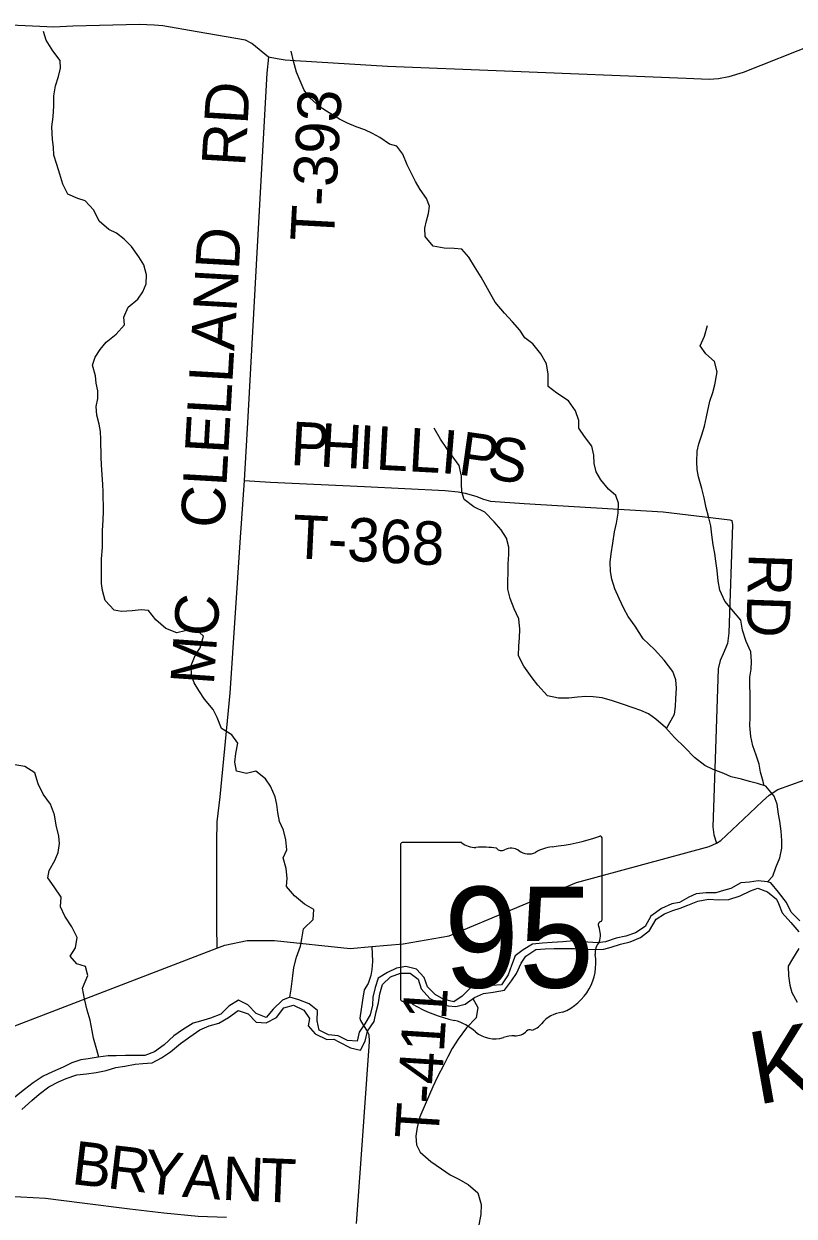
# Model space of a CAD drawing. Extents: x 1759416 to 2214760, y 252598 to 1116833.
# Drawn here: x 1935568 to 1940879, y 896318 to 904537 of the extents above; entities that cross this region are included whole.
import ezdxf

# ---------------------------------------------------------------- set-up
doc = ezdxf.new("R2010")
doc.units = 0
for name, color, linetype in [('GM_X_Major_River', 7, 'Continuous'), ('GM_X_Major_River_Text', 7, 'Continuous'), ('GM_X_Minor_River', 7, 'Continuous'), ('GM_X_State_Location', 7, 'Continuous'), ('GM_X_State_Route', 7, 'Continuous'), ('GM_X_State_Shield', 7, 'Continuous'), ('GM_X_Township_Road', 7, 'Continuous'), ('GM_X_Township_Road_Text', 7, 'Continuous')]:
    doc.layers.add(name, color=color, linetype=linetype)

msp = doc.modelspace()

# ---------------------------------------------------------------- linework, layer by layer
at = {"layer": 'GM_X_Major_River'}
for points in [[(1940694.7, 898622.8), (1940630.6, 898629), (1940570.5, 898621.2), (1940510.4, 898615.3), (1940442.1, 898575.5), (1940392, 898561.6), (1940339.9, 898545.7), (1940271.8, 898545.9), (1940203.7, 898540.2), (1940153.5, 898516.2), (1940089.3, 898480.4), (1940035.2, 898470.5), (1939964.9, 898438.7), (1939890.6, 898386.8), (1939852.2, 898314.7), (1939786, 898270.8), (1939717.8, 898247), (1939651.6, 898235.2), (1939577.4, 898209.3), (1939525.3, 898201.5), (1939457.2, 898205.7), (1939403.2, 898215.9), (1939335.1, 898214.1), (1939285, 898208.3), (1939210.9, 898204.5), (1939144.8, 898198.7), (1939074.7, 898192.9), (1939010.4, 898153), (1938956.2, 898113.1)], [(1940917.8, 898353.3), (1940858, 898413.6), (1940826.2, 898479.9), (1940770.5, 898552.3), (1940718.7, 898614.7), (1940694.7, 898622.8)], [(1939028.3, 898110.9), (1939098.6, 898156.8), (1939162.7, 898160.5), (1939224.8, 898162.3), (1939296.9, 898162.1), (1939364.9, 898161.9), (1939431, 898155.7), (1939567.2, 898159.2), (1939617.3, 898173.1), (1939681.5, 898192.9), (1939749.6, 898208.7), (1939819.9, 898238.6), (1939882.2, 898286.5), (1939926.6, 898364.6), (1939984.8, 898402.5), (1940043, 898424.4), (1940093.1, 898440.2), (1940145.3, 898462.1), (1940215.5, 898490), (1940287.6, 898503.8), (1940359.7, 898499.5), (1940429.8, 898501.3), (1940506, 898527.1), (1940578.3, 898561), (1940628.4, 898578.8), (1940694.4, 898554.6), (1940758.2, 898502.2)], [(1940758.2, 898502.2), (1940772.1, 898474.1), (1940795.9, 898407.8), (1940855.7, 898341.4), (1940911.4, 898277.1)], [(1938956.2, 898113.1), (1938929.9, 898045), (1938907.5, 897980.9), (1938861.2, 897912.9), (1938795.1, 897907.1), (1938725, 897903.3), (1938652.8, 897895.5), (1938590.5, 897833.5), (1938532.2, 897795.7), (1938464.2, 897811.9), (1938404.3, 897846.2), (1938350.5, 897898.5), (1938328.7, 897962.8), (1938274.9, 898021.1), (1938202.9, 898039.4), (1938136.8, 898027.6), (1938076.5, 897997.7), (1938010.3, 897957.8), (1937990, 897893.7), (1937973.7, 897827.6), (1937971.4, 897771.4), (1937955.1, 897705.3), (1937918.8, 897643.3), (1937880.5, 897585.2), (1937866.2, 897525.1), (1937800.1, 897529.3), (1937734.2, 897561.7), (1937668.1, 897567.9), (1937604.2, 897600.2), (1937590.4, 897664.4), (1937592.8, 897734.6), (1937534.9, 897780.9), (1937464.9, 897809.2), (1937400.9, 897827.5), (1937350.8, 897807.6), (1937286.4, 897743.6), (1937238.1, 897687.6), (1937170.1, 897713.9), (1937112.3, 897774.3), (1937048.4, 897806.6), (1936982.1, 897764.7), (1936925.8, 897710.7), (1936855.6, 897682.9), (1936785.4, 897663), (1936735.3, 897649.2), (1936663, 897603.3), (1936602.7, 897561.4), (1936536.4, 897499.4), (1936468, 897449.5), (1936401.9, 897425.7), (1936269.7, 897426.1), (1936203.6, 897422.3), (1936149.5, 897422.5), (1936079.4, 897412.7), (1936011.2, 897402.9), (1935961.2, 897395), (1935899, 897375.2), (1935838.8, 897345.3), (1935766.5, 897313.5), (1935700.3, 897281.6), (1935632, 897237.7), (1935571.7, 897189.8), (1935505.4, 897137.8)], [(1935555.1, 897053.4), (1935623.5, 897115.4), (1935673.7, 897159.3), (1935740, 897209.3), (1935806.3, 897243.1), (1935860.5, 897267), (1935932.7, 897292.9), (1936000.8, 897298.7), (1936066.9, 897308.5), (1936135.1, 897322.3), (1936201.2, 897342.1), (1936265.4, 897351.9), (1936335.5, 897365.7), (1936389.6, 897369.6), (1936453.7, 897375.4), (1936517.9, 897409.2), (1936578.2, 897451.2), (1936648.5, 897507.1), (1936712.8, 897555), (1936781.1, 897602.9), (1936845.3, 897628.8), (1936913.5, 897648.6), (1936979.8, 897686.5), (1937046.1, 897736.4), (1937114, 897712.1), (1937169.9, 897655.8), (1937239.9, 897649.5), (1937310.2, 897687.4), (1937360.5, 897753.4), (1937426.7, 897771.2), (1937498.7, 897738.9), (1937538.4, 897680.6), (1937528.2, 897630.5), (1937576, 897574.2), (1937656.8, 897534.7), (1937706, 897537.7), (1937740.6, 897519), (1937819.9, 897477.1), (1937889.9, 897462.9), (1937922.3, 897524.9), (1937936.6, 897593.1), (1937982.9, 897659.1), (1937997.2, 897725.2), (1938013.5, 897787.3), (1938021.8, 897851.5), (1938040.1, 897913.6), (1938096.4, 897967.6), (1938164.6, 897993.4), (1938232.7, 897993.2), (1938286.6, 897950.9), (1938308.3, 897884.6), (1938366.1, 897818.3), (1938430.1, 897785.9), (1938494.1, 897767.7), (1938546.1, 897763.5), (1938610.3, 897779.3), (1938674.6, 897825.3), (1938736.8, 897853.1), (1938804.9, 897862.9), (1938881, 897874.7), (1938929.4, 897940.7), (1938963.7, 897990.8), (1938998, 898060.8), (1939028.3, 898110.9)], [(1940910.9, 898162.8), (1940866.6, 898090.7), (1940838.3, 898040.7), (1940840, 897974.5), (1940849.7, 897910.3), (1940863.5, 897860.1), (1940899.3, 897791.8)]]:
    msp.add_lwpolyline(points, dxfattribs=at)
at = {"layer": 'GM_X_Minor_River'}
for points in [[(1935836, 903432.9), (1935815.3, 903500.9), (1935794.6, 903568.8), (1935775.9, 903632.8), (1935771.4, 903686.9), (1935764.9, 903741), (1935760, 903827.2), (1935771.3, 903897.5), (1935774.6, 903971.8), (1935773.9, 904041.9), (1935787.3, 904110.3), (1935806.7, 904174.7), (1935820.1, 904231), (1935819.6, 904285.1), (1935766.8, 904350.7), (1935722, 904424.4), (1935703.4, 904484.4)], [(1939998.1, 899679.2), (1940054.7, 899777.6), (1940060.1, 899831.8), (1940063.6, 899886), (1940066.9, 899958.2), (1940064.3, 900014.4), (1940043.7, 900072.3), (1939982.8, 900151.8), (1939916, 900223.3), (1939839.1, 900296.6), (1939782.1, 900384.3), (1939735.4, 900451.9), (1939704.8, 900507.7), (1939672, 900575.6), (1939643.3, 900641.4), (1939622.6, 900709.4), (1939612.1, 900761.4), (1939611.4, 900825.6), (1939616.9, 900883.8), (1939628.2, 900958.1), (1939641.4, 901034.5), (1939654.9, 901094.8), (1939666.2, 901165.1), (1939667.5, 901233.3), (1939649, 901285.3), (1939598.4, 901328.8), (1939545.7, 901394.4), (1939513.1, 901448.2), (1939500.5, 901506.2), (1939497.9, 901564.4), (1939485.3, 901626.4), (1939432.5, 901692), (1939393.9, 901749.7), (1939395.3, 901803.9), (1939372.7, 901869.8), (1939323.9, 901939.5), (1939243.2, 901990.7), (1939182.6, 902036.2), (1939183.8, 902122.4), (1939171, 902194.5), (1939132.3, 902262.3), (1939077.5, 902331.8), (1939023, 902373.4), (1938988.4, 902425.1), (1938937.7, 902482.7), (1938881, 902542.2), (1938818.1, 902619.8), (1938787.6, 902671.6), (1938752.9, 902733.4), (1938722.2, 902791.2), (1938675.4, 902864.9), (1938636.7, 902928.6), (1938588.1, 902984.2), (1938533.9, 902987.6), (1938465.8, 902990.9), (1938389.5, 903004.1), (1938334.7, 903071.7), (1938332.1, 903129.8), (1938343.6, 903180.1), (1938357.2, 903230.3), (1938364.7, 903280.6), (1938344.1, 903332.5), (1938301.4, 903396.2), (1938268.8, 903450), (1938238.2, 903509.8), (1938211.6, 903565.7), (1938180.8, 903639.5), (1938140.1, 903695.2), (1938089.9, 903708.7), (1938023.3, 903754.1), (1937973, 903781.6), (1937918.6, 903807.1), (1937860.3, 903828.5), (1937799.9, 903851.9), (1937743.5, 903881.3), (1937672.9, 903924.7), (1937610.4, 903962.1), (1937539.6, 904027.5), (1937501, 904081.2), (1937472.4, 904145.1), (1937447.7, 904205), (1937426.9, 904280.9), (1937412.2, 904349)], [(1937400.9, 897827.5), (1937412, 897883), (1937423.1, 897975.4), (1937430.5, 898031.6), (1937447.9, 898102), (1937475.2, 898178.5), (1937484.7, 898228.8), (1937496, 898299.1), (1937563.5, 898362), (1937566.9, 898432.3), (1937502.4, 898467.6), (1937433.7, 898525), (1937378.9, 898590.6), (1937384.4, 898648.8), (1937375.7, 898714.9), (1937356.9, 898788.9), (1937382.4, 898843.4), (1937373.8, 898911.4), (1937359, 898979.5), (1937330.4, 899037.3), (1937319.8, 899101.4), (1937313.2, 899155.4), (1937300.7, 899207.5), (1937267.9, 899281.3), (1937233.3, 899333.1), (1937166.7, 899384.5), (1937102.7, 899369.7), (1937034.4, 899385), (1937023.8, 899447), (1937029.2, 899507.3), (1937042.5, 899579.6), (1937001.9, 899635.3), (1936931.3, 899680.7), (1936900.5, 899756.5), (1936873.9, 899810.4), (1936813, 899881.9), (1936774.4, 899941.7), (1936741.8, 899993.4), (1936723.3, 900045.4), (1936720.6, 900113.5), (1936749.9, 900182), (1936783.5, 900236.6), (1936806.8, 900315), (1936754.2, 900364.6), (1936680.1, 900351.8), (1936622.1, 900339.1), (1936547.7, 900368.3), (1936477, 900429.7), (1936428.2, 900493.3), (1936378.1, 900496.8), (1936314, 900490.1), (1936241.9, 900485.3), (1936189.7, 900494.7), (1936128.9, 900562.2), (1936110.2, 900630.2), (1936103.7, 900680.3), (1936102.6, 900796.6), (1936104.1, 900848.7), (1936109.3, 900927), (1936110.8, 900981.2), (1936110.1, 901045.3), (1936115.5, 901115.6), (1936116.9, 901177.8), (1936115.5, 901310.2), (1936113, 901362.3), (1936108.4, 901428.4), (1936103.7, 901496.5), (1936101.1, 901550.7), (1936099.9, 901673), (1936097.4, 901727.1), (1936086.9, 901777.1), (1936072.2, 901839.1), (1936065.6, 901899.2), (1936079.1, 901953.5), (1936078.6, 902007.7), (1936066, 902059.7), (1936061.5, 902109.8), (1936040.8, 902183.7), (1936060.3, 902240.1), (1936093.8, 902292.6), (1936135.4, 902343.2), (1936205, 902398.2), (1936262.5, 902463), (1936258, 902515.1), (1936287.3, 902583.6), (1936352.9, 902640.5), (1936388.5, 902691), (1936412, 902745.4), (1936413.4, 902807.6), (1936394.7, 902875.6), (1936360, 902931.4), (1936311.3, 903003), (1936258.7, 903052.6), (1936206.1, 903094.1), (1936153.8, 903119.6), (1936087.1, 903177), (1936050.3, 903252.8), (1935991.5, 903318.3), (1935941.2, 903333.8), (1935870.8, 903363.1), (1935836, 903432.9)], [(1940673.4, 899285), (1940666.5, 899315.1), (1940647.8, 899379.1), (1940637.2, 899433.1), (1940616.6, 899495), (1940593.9, 899559), (1940581.2, 899625), (1940574.5, 899701.1), (1940575.9, 899755.3), (1940574.9, 899861.6), (1940576.3, 899919.8), (1940573.8, 899973.9), (1940573.2, 900034.1), (1940582.7, 900088.3), (1940586.1, 900142.5), (1940579.5, 900208.6), (1940548.7, 900280.5), (1940523.9, 900356.4), (1940511.2, 900426.5), (1940448.3, 900500), (1940401.7, 900557.6), (1940366.9, 900633.4), (1940354.2, 900697.5), (1940347.5, 900769.6), (1940338.8, 900833.7), (1940332.3, 900885.8), (1940321.7, 900945.8), (1940311, 901013.9), (1940304.4, 901076), (1940289.7, 901142), (1940273.1, 901200), (1940258.4, 901270), (1940241.7, 901334), (1940218.9, 901414), (1940210.3, 901466), (1940207.8, 901518.1), (1940211.1, 901592.4), (1940222.6, 901642.6), (1940242, 901705), (1940261.5, 901763.4), (1940274.9, 901827.7), (1940297.9, 901936.3), (1940317.3, 901996.7), (1940332.8, 902049), (1940348, 902139.4), (1940329.2, 902209.4), (1940270.6, 902262.9), (1940232, 902316.6), (1940261.4, 902385.1), (1940280.7, 902457.5)], [(1940694.7, 898622.8), (1940733, 898662), (1940752.5, 898722.4), (1940779.9, 898788.9), (1940793.2, 898855.2), (1940794.7, 898907.4), (1940790.1, 898971.5), (1940781.4, 899039.6), (1940770.9, 899089.6), (1940762.2, 899157.7), (1940741.6, 899213.7), (1940684.8, 899281.2), (1940626.5, 899300.6), (1940570.3, 899314), (1940516, 899329.5), (1940445.7, 899346.7), (1940395.4, 899368.2), (1940320.9, 899397.5), (1940262.5, 899424.9), (1940191.9, 899480.3), (1940125.1, 899547.7), (1940054.2, 899617.2), (1939991.4, 899686.6), (1939924.7, 899744.1), (1939874.3, 899779.6), (1939821.9, 899803.1), (1939769.6, 899822.6), (1939695.2, 899847.8), (1939626.9, 899871.1), (1939554.5, 899890.4), (1939494.3, 899897.7), (1939442.2, 899901.2), (1939386.2, 899894.5), (1939326.1, 899889.8), (1939253.9, 899889), (1939179.6, 899904.2), (1939110.8, 899977.7), (1939072.2, 900029.4), (1939015.3, 900109), (1938978.5, 900180.8), (1938979.8, 900249), (1938985.3, 900301.2), (1938988.7, 900365.4), (1938982, 900435.5), (1938949.2, 900505.3), (1938920.5, 900575.2), (1938905.8, 900641.2), (1938905.3, 900697.4), (1938906.7, 900753.6), (1938908.1, 900815.8), (1938911.5, 900880), (1938911, 900930.1), (1938896.3, 900992.1), (1938859.7, 901049.9), (1938811.1, 901103.5), (1938746.3, 901170.9), (1938671.7, 901208.2), (1938605.1, 901257.6), (1938588.6, 901311.6), (1938586, 901367.7), (1938585.5, 901419.9), (1938568.7, 901491.9), (1938532.2, 901543.6), (1938485.4, 901609.3), (1938440.7, 901674.9), (1938397.8, 901750.7)], [(1936085.7, 897413.6), (1936071.4, 897465), (1936048.5, 897544.9), (1936038, 897595), (1936025.3, 897669), (1936004.5, 897737), (1935985.7, 897815), (1935973, 897889.1), (1936010.2, 897975.7), (1935993.6, 898037.7), (1935933.2, 898057.1), (1935886.6, 898110.7), (1935924.1, 898167.3), (1935935.5, 898237.6), (1935898.7, 898311.4), (1935851.8, 898385.1), (1935821.1, 898450.9), (1935826.5, 898517.2), (1935777.7, 898588.8), (1935733, 898650.5), (1935742.5, 898700.8), (1935781.9, 898769.4), (1935805.4, 898823.8), (1935812.8, 898886.1), (1935810.3, 898936.2), (1935791.5, 899012.2), (1935778.8, 899084.2), (1935752, 899158.1), (1935701.2, 899227.8), (1935666.5, 899297.6), (1935643.7, 899373.5), (1935575.1, 899416.9), (1935506.8, 899430.2)], [(1938664.3, 897817.9), (1938697.8, 897756.9), (1938686.5, 897684.6), (1938619.1, 897615.7), (1938561.7, 897538.8), (1938520.2, 897474.2), (1938490.8, 897415.7), (1938465.2, 897365.3), (1938418, 897274.5), (1938388.6, 897210), (1938365.1, 897155.6), (1938298.4, 897002.4), (1938279.1, 896932), (1938271.7, 896869.7), (1938274.3, 896809.6), (1938300.9, 896757.8), (1938373.6, 896694.4), (1938448.3, 896643.1), (1938506.8, 896603.6), (1938563.2, 896574.2), (1938631.7, 896534.8), (1938698.4, 896477.4), (1938721.3, 896397.4), (1938719.9, 896329.2), (1938700.8, 896234.8)]]:
    msp.add_lwpolyline(points, dxfattribs=at)
at = {"layer": 'GM_X_State_Route'}
msp.add_lwpolyline([(1934506.8, 897244.9), (1936898.9, 898164.2), (1936952.8, 898184.9), (1937106.7, 898218.8), (1937296.9, 898219), (1937818.3, 898162.7), (1937967.4, 898176), (1938182.5, 898195), (1938500.5, 898250.9), (1939378, 898618.2), (1940292.9, 898865.5), (1940344.8, 898888.2), (1940372.6, 898906.5), (1940529.4, 899054.8), (1940660.3, 899178.7), (1940706, 899219.4), (1940765.7, 899258.2), (1940945.3, 899324.5)], dxfattribs=at)
at = {"layer": 'GM_X_State_Shield'}
for p, q in [((1938163.9, 898874.8), (1938163.9, 897818.2)), ((1938585.3, 898893), (1938177.6, 898893)), ((1939556, 898366.4), (1939556, 898919.2)), ((1939555.9, 898366.6), (1939556, 898366.4))]:
    msp.add_line(p, q, dxfattribs=at)
for centre, radius, start, end in [((1939060.1, 900333.6), 1476.4, 275.84447, 288.90645), ((1939540.6, 898921.5), 15.5, 351.86209, 97.738), ((1938179.8, 898877.1), 16.1, 98.1301, 188.1301), ((1938682.4, 899015.7), 156.4, 231.61951, 271.11188), ((1938734.2, 898299.8), 561.6, 80.48669, 94.98827), ((1938861.7, 898882.5), 45.1, 219.79206, 297.10237), ((1938928, 898760.4), 93.8, 54.46668, 119.14113), ((1939248.4, 898570.3), 297, 97.34618, 120.76885), ((1939049.1, 898927.9), 112.9, 233.85621, 294.82819), ((1939552.5, 898325.9), 24, 107.94398, 210.33697), ((1939539.5, 898364.3), 16.6, 289.60381, 7.73413), ((1939399.9, 898256), 144, 340.03296, 23.64957), ((1939611.6, 898135.1), 104.8, 136.8065, 186.92959), ((1939142.8, 898064.8), 369.3, 292.30889, 8.98584), ((1938180, 897815.9), 16.3, 171.95839, 258.30661), ((1938182.4, 897924), 124.2, 267.33899, 280.60386), ((1938207.8, 897757.2), 44.8, 29.74838, 93.27175), ((1938773.1, 898706.6), 1066.1, 240.41292, 257.1985), ((1939298.5, 897521.5), 202.2, 94.40312, 142.57675), ((1938455.3, 897343.5), 333.6, 47.18416, 75.83597), ((1939042.3, 897715.8), 119.3, 282.87319, 323.27711), ((1938816, 897752), 211.7, 230.70037, 286.29184), ((1938938.3, 897386.7), 173.9, 85.69512, 111.20995), ((1938953.8, 897672.9), 112.8, 268.77702, 315.54927), ((1939055.8, 897570.5), 31.8, 65.75173, 132.64842)]:
    msp.add_arc(centre, radius, start, end, dxfattribs=at)
at = {"layer": 'GM_X_Township_Road'}
for points in [[(1941026, 904400.8), (1940527.3, 904202.5), (1940429.5, 904173.3), (1940357.5, 904158.4), (1940293.4, 904153.6), (1940135.1, 904159.8), (1938882.7, 904211.7), (1938075.2, 904244.5), (1937437.8, 904281.4), (1937369.6, 904286.6), (1937313.5, 904296), (1937255.3, 904307.4), (1937140.1, 904402.4), (1937095.8, 904426), (1936762.7, 904482.4), (1936526, 904523.8), (1936465.8, 904529.1), (1936365.6, 904532), (1935905.1, 904520.7), (1935774.9, 904515.2), (1935678.7, 904518.1), (1935271.9, 904537.5)], [(1937255.3, 904307.4), (1937244.4, 904196.9), (1937180, 903044.2), (1937112.1, 901829.3), (1937086.5, 901389.5), (1937060.5, 900995.8), (1936989.2, 899923.3), (1936918.4, 899208), (1936898.1, 899035.2), (1936895.4, 898900.7), (1936897.3, 898318.7), (1936898.9, 898164.2)], [(1937086.5, 901389.5), (1937269, 901377.5), (1937916.2, 901346.8), (1938473.3, 901321.1), (1938561.6, 901312.1), (1938609.7, 901302.6), (1938684, 901281.4), (1938738.3, 901259.9), (1938784.6, 901246.4), (1939017.1, 901231), (1939977.1, 901173.8), (1940436.4, 901118.8), (1940448.4, 901113), (1940454.7, 901082.9), (1940428.2, 900340.1), (1940419, 900265.7), (1940389.6, 900195.1), (1940370.1, 900148.8), (1940354.6, 900090.4), (1940336.2, 899536.3), (1940317.6, 899002.2), (1940324.2, 898946.1), (1940344.8, 898888.2)], [(1937967.4, 898176), (1937971.4, 898074.2), (1937968, 898018), (1937960.4, 897975.7), (1937942.9, 897921.4), (1937915.3, 897876.9), (1937902, 897806.5), (1937885.3, 897681.9), (1937889.5, 897665.9), (1937909.8, 897632), (1937934.2, 897592.1), (1937946.5, 897570.2), (1937949, 897522.1), (1937894.8, 896742.8), (1937859.6, 896266.7)], [(1934393.9, 896307.2), (1934527.7, 896346.9), (1934657.6, 896374.5), (1934841.7, 896400.7), (1935169.8, 896438.5), (1935291.8, 896450), (1935349.8, 896456.7), (1935546.2, 896450.9), (1935716.6, 896440.8), (1935971.3, 896409.6), (1936298.2, 896367.2), (1936532.8, 896339.8), (1936769.4, 896318.4), (1936965.8, 896310.6)]]:
    msp.add_lwpolyline(points, dxfattribs=at)

# ---------------------------------------------------------------- texts
at = {"layer": 'GM_X_Major_River_Text'}
msp.add_text('Kokosing', height=500.04, rotation=10.08185, dxfattribs=at).set_placement((1940623.2, 897084.4))
at = {"layer": 'GM_X_State_Location'}
for s in ['s', 'r']:
    msp.add_text(s, height=1, dxfattribs=at).set_placement((1938844.3, 898276.3))
msp.add_text('95', height=1, rotation=0.00001, dxfattribs=at).set_placement((1938592.5, 898203.5))
at = {"layer": 'GM_X_State_Shield'}
msp.add_text('95', height=696.1, dxfattribs=at).set_placement((1938464.2, 897892.7))
at = {"layer": 'GM_X_Township_Road_Text'}
for s, rotation, p in [('RD', 86.54672, (1937093.1, 903550.7)), ('T-393', 86.91416, (1937704.4, 903031.5)), ('CLELLAND', 86.70766, (1936947.9, 901056.5)), ('P', 356.96249, (1937401.9, 901496.7)), ('H', 356.96424, (1937604, 901485.9)), ('I', 356.96219, (1937867.7, 901472)), ('L', 356.96018, (1937990.7, 901465.4)), ('L', 356.85274, (1938214.6, 901453.5)), ('I', 355.31091, (1938436.6, 901441.4)), ('P', 351.98682, (1938554.8, 901431.8)), ('S', 351.64614, (1938754.7, 901403.7)), ('T-368', 357.19413, (1937414.2, 900854.3)), ('RD', 268.02428, (1940567.1, 900890.7)), ('MC', 86.04021, (1936877.5, 899974.5)), ('T-411', 86.35565, (1938425.6, 896842.4)), ('B', 353.27922, (1935890.5, 896540.1)), ('R', 353.27968, (1936135.2, 896511.3)), ('Y', 353.5288, (1936381.3, 896482.3)), ('A', 355.5877, (1936655.3, 896451.4)), ('N', 357.5549, (1936929.8, 896430.4)), ('T', 357.74565, (1937194.6, 896419.1))]:
    msp.add_text(s, height=300, rotation=rotation, dxfattribs=at).set_placement(p)

doc.saveas('drawing.dxf')
